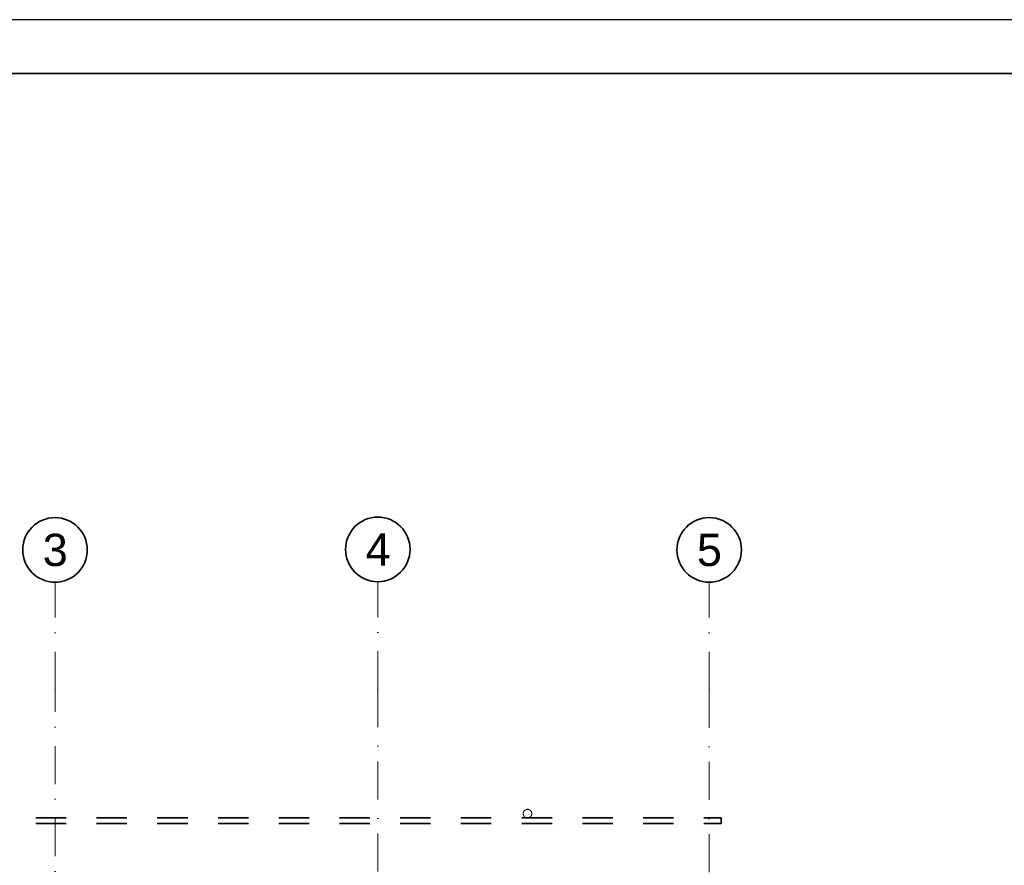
# Model space of a CAD drawing. Header units: millimetres. Extents: x -1465 to 393277, y -3788 to 454312.
# Tile 803 of 958: x 23322 to 32473, y 446454 to 454312. Entities that reach past the tile are written whole.
import ezdxf

# ---------------------------------------------------------------- set-up
doc = ezdxf.new("R2010")
doc.units = ezdxf.units.MM
doc.linetypes.add('Kropki i Kreski', pattern=[6.702778, 3.527778, -1.763889, 0, -1.411111])
doc.linetypes.add('Przerywana', pattern=[5.644444, 2.822222, -2.822222])
doc.layers.add('CP_FRREF', color=251, linetype='Continuous', lineweight=35)
for name, color, linetype in [('CP_LINENORM', 253, 'Continuous'), ('Instalacje - Wod_Kan', 8, 'Continuous'), ('Konstrukcja - Belki', 8, 'Continuous'), ('Konstrukcja - Siatka mod', 8, 'Continuous')]:
    doc.layers.add(name, color=color, linetype=linetype)
doc.styles.add('STYL_AUTOMATYCZNY_1', font='ARIALN.TTF')

msp = doc.modelspace()

# ---------------------------------------------------------------- linework, layer by layer
at = {"layer": 'CP_FRREF'}
msp.add_line((53034.5, 453812), (34.5, 453812), dxfattribs=at)
at = {"layer": 'CP_LINENORM', "linetype": 'Continuous'}
msp.add_line((53534.5, 454312), (-1465.5, 454312), dxfattribs=at)
at = {"layer": 'Instalacje - Wod_Kan', "color": 8, "linetype": 'Przerywana', "lineweight": 20, "ltscale": 100, "flags": 128}
msp.add_lwpolyline([(28041.4, 446974.1, 0.414214), (28001.4, 446934.1, 0.414214), (28041.4, 446894.1, 0.414214), (28081.4, 446934.1, 0.414214)], format="xyb", close=True, dxfattribs=at)
at = {"layer": 'Konstrukcja - Belki', "color": 8, "linetype": 'Przerywana', "lineweight": 35, "ltscale": 100}
for p, q in [((13876.4, 446896.4), (29840, 446896.4)), ((29840, 446841.4), (29840, 446896.4)), ((13876.4, 446841.4), (29840, 446841.4))]:
    msp.add_line(p, q, dxfattribs=at)
at = {"layer": 'Konstrukcja - Siatka mod', "color": 8, "linetype": 'Kropki i Kreski', "lineweight": 13, "ltscale": 100}
for p, q in [((23650, 448084.8), (23650, 449084.8)), ((26650, 448089.5), (26650, 449089.5)), ((29730, 448084.8), (29730, 449084.8)), ((23650, 431120), (23650, 448084.8)), ((26650, 448089.5), (26650, 431120)), ((29730, 448084.8), (29730, 431120))]:
    msp.add_line(p, q, dxfattribs=at)
at = {"layer": 'Konstrukcja - Siatka mod', "color": 8, "linetype": 'Continuous', "lineweight": 35, "ltscale": 100}
for centre in [(23650, 449384.8), (26650, 449389.5), (29730, 449384.8)]:
    msp.add_circle(centre, 300, dxfattribs=at)
at = {"layer": 'Konstrukcja - Siatka mod', "color": 8, "linetype": 'Kropki i Kreski', "lineweight": 13, "ltscale": 100}
for p in [(23650, 448084.8), (23650, 448084.8), (26650, 448089.5), (26650, 448089.5), (29730, 448084.8), (29730, 448084.8)]:
    msp.add_point(p, dxfattribs=at)

# ---------------------------------------------------------------- texts
at = {"layer": 'Konstrukcja - Siatka mod', "color": 8, "linetype": 'Continuous', "lineweight": 13, "char_height": 300, "attachment_point": 1, "style": 'STYL_AUTOMATYCZNY_1'}
for s, insert in [('\\A1;{\\pql;\\pt0;\\fArial|b0|i0|c238|p0;\\W1.000000;3}', (23535.6, 449534.8)), ('\\A1;{\\pql;\\pt0;\\fArial|b0|i0|c238|p0;\\W1.000000;4}', (26535.6, 449539.5)), ('\\A1;{\\pql;\\pt0;\\fArial|b0|i0|c238|p0;\\W1.000000;5}', (29615.6, 449534.8))]:
    msp.add_mtext(s, dxfattribs=dict(at, insert=insert))

doc.saveas('drawing.dxf')
